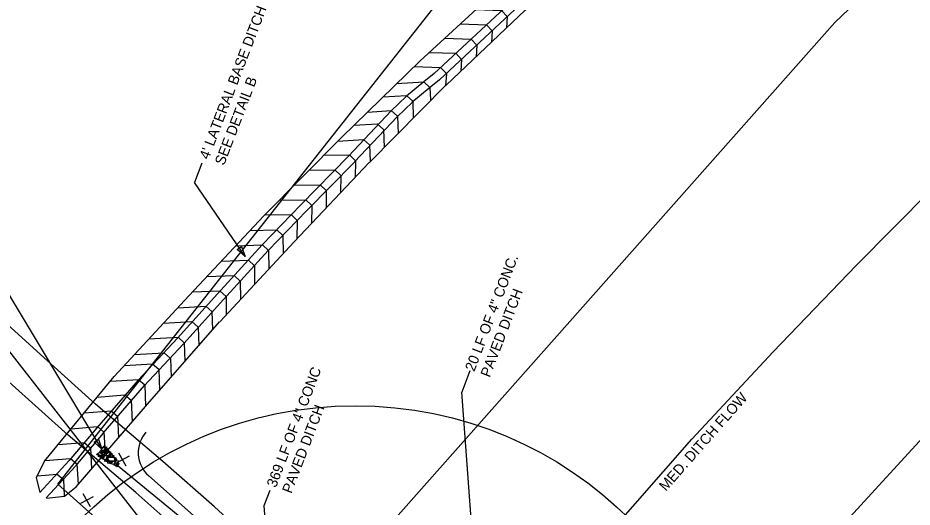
# Model space of a CAD drawing. Extents: x 2384780 to 2405432, y 547869 to 573706.
# Drawn here: x 2395831.8 to 2396264, y 557803.2 to 558039.6 of the extents above; entities that cross this region are included whole.
import ezdxf

# ---------------------------------------------------------------- set-up
doc = ezdxf.new("R2010")
doc.units = 0
for name, color, linetype in [('Old_Level_1', 7, 'Continuous'), ('Old_Level_18', 7, 'Continuous'), ('Old_Level_19', 7, 'Continuous'), ('Old_Level_5', 7, 'Continuous'), ('Old_Level_62', 7, 'Continuous'), ('Old_Level_63', 7, 'Continuous'), ('Prop Buffer Zone 1', 7, 'Continuous'), ('Prop Buffer Zone 2', 7, 'Continuous')]:
    doc.layers.add(name, color=color, linetype=linetype)

msp = doc.modelspace()

# ---------------------------------------------------------------- linework, layer by layer
at = {"layer": 'Old_Level_1'}
for points in [[(2395873.94, 557831.66), (2395873.69, 557831.2), (2395873.12, 557830.41), (2395872.34, 557830.57), (2395872.1, 557831.04), (2395872.89, 557831.94), (2395873.53, 557831.98), (2395873.94, 557831.66)], [(2395873.79, 557832.64), (2395873.67, 557832.35), (2395873.4, 557831.94), (2395873.07, 557832.06), (2395872.9, 557832.27), (2395873.35, 557832.73), (2395873.66, 557832.77), (2395873.79, 557832.64)], [(2395874.67, 557832.13), (2395874.55, 557831.85), (2395874.28, 557831.43), (2395873.95, 557831.56), (2395873.78, 557831.77), (2395874.23, 557832.23), (2395874.54, 557832.27), (2395874.67, 557832.13)], [(2395874.95, 557831.51), (2395874.84, 557831.21), (2395874.57, 557830.8), (2395874.24, 557830.92), (2395874.07, 557831.14), (2395874.52, 557831.59), (2395874.83, 557831.64), (2395874.95, 557831.51)], [(2395869.94, 557828.85), (2395870.23, 557828.92), (2395870.68, 557828.7), (2395870.73, 557828.39), (2395870.58, 557828.27), (2395870.02, 557828.45), (2395869.92, 557828.62), (2395869.94, 557828.85)], [(2395872.16, 557828.17), (2395871.65, 557828.18), (2395870.69, 557828.53), (2395870.57, 557829.24), (2395870.98, 557829.58), (2395872.12, 557829.1), (2395872.35, 557828.67), (2395872.22, 557828.12)], [(2395871.6, 557828.13), (2395871.5, 557827.83), (2395871.16, 557827.57), (2395870.78, 557827.64), (2395870.71, 557827.84), (2395871.07, 557828.32), (2395871.46, 557828.25), (2395871.6, 557828.13)], [(2395872.43, 557830.36), (2395872.26, 557830.03), (2395871.87, 557829.52), (2395871.33, 557829.69), (2395871.15, 557829.93), (2395871.81, 557830.6), (2395872.19, 557830.6), (2395872.43, 557830.36)], [(2395871.68, 557827.06), (2395871.67, 557827.4), (2395871.88, 557827.8), (2395872.19, 557827.9), (2395872.43, 557827.73), (2395872.12, 557827.2), (2395871.88, 557827.01), (2395871.68, 557827.06)], [(2395871.89, 557829.65), (2395872.18, 557829.71), (2395872.65, 557829.51), (2395872.68, 557829.19), (2395872.56, 557829.05), (2395871.95, 557829.24), (2395871.83, 557829.46), (2395871.89, 557829.65)], [(2395872.35, 557826.92), (2395872.64, 557826.99), (2395873.09, 557826.77), (2395873.15, 557826.47), (2395873, 557826.35), (2395872.44, 557826.53), (2395872.33, 557826.69), (2395872.35, 557826.92)], [(2395873.3, 557827.6), (2395873.21, 557827.29), (2395872.88, 557827.03), (2395872.49, 557827.08), (2395872.41, 557827.29), (2395872.78, 557827.76), (2395873.16, 557827.71), (2395873.3, 557827.6)], [(2395874.12, 557828.21), (2395873.69, 557828.31), (2395872.7, 557828.7), (2395872.62, 557829.37), (2395872.94, 557829.79), (2395874.04, 557829.27), (2395874.43, 557828.78), (2395874.16, 557828.32)], [(2395872.73, 557828.34), (2395872.97, 557828.38), (2395873.5, 557828.18), (2395873.53, 557827.86), (2395873.39, 557827.74), (2395872.78, 557827.92), (2395872.67, 557828.09), (2395872.73, 557828.34)], [(2395873.11, 557829.84), (2395873.17, 557830.22), (2395873.51, 557830.86), (2395873.94, 557830.91), (2395874.17, 557830.72), (2395873.84, 557829.94), (2395873.53, 557829.71), (2395873.11, 557829.84)], [(2395873.27, 557826.37), (2395873.35, 557826.9), (2395873.66, 557828.04), (2395874.62, 557828.11), (2395875, 557827.81), (2395874.47, 557826.43), (2395873.81, 557826.05), (2395873.21, 557826.26)], [(2395874.08, 557829.67), (2395874.39, 557829.72), (2395874.84, 557829.5), (2395874.88, 557829.19), (2395874.74, 557829.06), (2395874.17, 557829.25), (2395874.05, 557829.45), (2395874.08, 557829.67)], [(2395874.26, 557830.42), (2395874.46, 557830.36), (2395874.97, 557830.22), (2395874.97, 557829.84), (2395874.85, 557829.69), (2395874.2, 557829.91), (2395874.21, 557830.17), (2395874.26, 557830.42)], [(2395876.36, 557829.2), (2395876.12, 557828.72), (2395875.42, 557827.97), (2395874.76, 557828.11), (2395874.45, 557828.56), (2395875.26, 557829.45), (2395875.98, 557829.56), (2395876.36, 557829.2)], [(2395874.73, 557830.96), (2395875.06, 557830.95), (2395875.53, 557830.76), (2395875.54, 557830.47), (2395875.43, 557830.33), (2395874.8, 557830.51), (2395874.7, 557830.74), (2395874.73, 557830.96)], [(2395875.6, 557827.43), (2395875.51, 557827.12), (2395875.17, 557826.86), (2395874.78, 557826.92), (2395874.7, 557827.12), (2395875.07, 557827.6), (2395875.45, 557827.55), (2395875.6, 557827.43)], [(2395875.01, 557829.59), (2395875.08, 557829.81), (2395875.3, 557830.26), (2395875.61, 557830.3), (2395875.73, 557830.21), (2395875.61, 557829.68), (2395875.34, 557829.52), (2395875.12, 557829.55)], [(2395875.53, 557827.13), (2395876.35, 557827.39), (2395878.09, 557827.34), (2395878.63, 557826.26), (2395878.33, 557825.49), (2395876.17, 557825.49), (2395875.47, 557826.18), (2395875.36, 557827.12)], [(2395875.66, 557828.03), (2395875.92, 557828.1), (2395876.37, 557827.85), (2395876.43, 557827.58), (2395876.29, 557827.4), (2395875.7, 557827.6), (2395875.6, 557827.83), (2395875.66, 557828.03)], [(2395875.8, 557830.1), (2395876.08, 557830.16), (2395876.54, 557829.95), (2395876.57, 557829.64), (2395876.45, 557829.49), (2395875.85, 557829.67), (2395875.74, 557829.9), (2395875.8, 557830.1)], [(2395876.08, 557828.15), (2395876.13, 557828.39), (2395876.27, 557828.9), (2395876.64, 557828.85), (2395876.77, 557828.75), (2395876.58, 557828.13), (2395876.38, 557828.05), (2395876.08, 557828.15)], [(2395876.48, 557829.31), (2395876.76, 557829.37), (2395877.22, 557829.16), (2395877.25, 557828.85), (2395877.13, 557828.7), (2395876.53, 557828.88), (2395876.42, 557829.11), (2395876.48, 557829.31)], [(2395877.46, 557828.51), (2395877.46, 557828.15), (2395877.2, 557827.49), (2395876.75, 557827.42), (2395876.52, 557827.6), (2395876.78, 557828.44), (2395877.17, 557828.62), (2395877.46, 557828.51)], [(2395878.21, 557828.07), (2395878.09, 557827.78), (2395877.83, 557827.37), (2395877.49, 557827.49), (2395877.33, 557827.71), (2395877.78, 557828.16), (2395878.08, 557828.21), (2395878.21, 557828.07)], [(2395878.33, 557827.22), (2395878.63, 557827.23), (2395879.09, 557827.02), (2395879.15, 557826.74), (2395879.01, 557826.56), (2395878.39, 557826.8), (2395878.3, 557827), (2395878.33, 557827.22)], [(2395873.85, 557825.39), (2395873.82, 557825.65), (2395873.98, 557826.05), (2395874.32, 557826.17), (2395874.58, 557825.97), (2395874.27, 557825.45), (2395874, 557825.28), (2395873.85, 557825.39)], [(2395874.39, 557825.62), (2395874.67, 557825.67), (2395875.12, 557825.45), (2395875.17, 557825.16), (2395875.03, 557825.03), (2395874.46, 557825.21), (2395874.37, 557825.39), (2395874.39, 557825.62)], [(2395874.63, 557826.4), (2395874.9, 557826.43), (2395875.33, 557826.2), (2395875.39, 557825.91), (2395875.25, 557825.73), (2395874.68, 557825.97), (2395874.6, 557826.18), (2395874.63, 557826.4)], [(2395876.27, 557825.22), (2395876.11, 557824.83), (2395875.75, 557824.36), (2395875.2, 557824.49), (2395875.05, 557824.81), (2395875.65, 557825.43), (2395876.04, 557825.4), (2395876.27, 557825.22)], [(2395876.05, 557824.69), (2395876.33, 557824.77), (2395876.79, 557824.55), (2395876.84, 557824.23), (2395876.69, 557824.11), (2395876.13, 557824.31), (2395876.02, 557824.47), (2395876.05, 557824.69)], [(2395876.3, 557825.22), (2395876.62, 557825.26), (2395877.04, 557825.02), (2395877.11, 557824.73), (2395876.97, 557824.56), (2395876.35, 557824.8), (2395876.27, 557825.01), (2395876.3, 557825.22)], [(2395876.84, 557825.49), (2395877.11, 557825.55), (2395877.56, 557825.33), (2395877.62, 557825.03), (2395877.48, 557824.91), (2395876.9, 557825.09), (2395876.81, 557825.27), (2395876.84, 557825.49)], [(2395878.79, 557825.1), (2395878.58, 557824.64), (2395877.96, 557823.84), (2395877.21, 557823.98), (2395877.01, 557824.38), (2395877.82, 557825.32), (2395878.4, 557825.38), (2395878.79, 557825.1)], [(2395878.25, 557824.15), (2395878.6, 557824.11), (2395879.21, 557823.93), (2395879.33, 557823.4), (2395879.08, 557823.08), (2395878.25, 557823.48), (2395878.13, 557823.81), (2395878.25, 557824.15)], [(2395879.33, 557825.82), (2395879.2, 557825.63), (2395878.93, 557825.27), (2395878.62, 557825.37), (2395878.47, 557825.48), (2395878.84, 557825.96), (2395879.19, 557826.06), (2395879.33, 557825.82)], [(2395878.64, 557826.57), (2395878.92, 557826.63), (2395879.38, 557826.42), (2395879.41, 557826.11), (2395879.29, 557825.96), (2395878.69, 557826.16), (2395878.58, 557826.37), (2395878.64, 557826.57)], [(2395880.25, 557825.52), (2395880.15, 557825.09), (2395879.79, 557824.13), (2395879.08, 557824.01), (2395878.69, 557824.38), (2395879.19, 557825.5), (2395879.77, 557825.76), (2395880.16, 557825.6)], [(2395879.31, 557822.9), (2395879.38, 557823.13), (2395879.53, 557823.68), (2395879.85, 557823.61), (2395880.01, 557823.51), (2395879.85, 557822.91), (2395879.55, 557822.72), (2395879.31, 557822.9)], [(2395879.83, 557823.78), (2395879.9, 557823.99), (2395880.02, 557824.52), (2395880.37, 557824.5), (2395880.52, 557824.38), (2395880.37, 557823.73), (2395880.06, 557823.59), (2395879.83, 557823.78)]]:
    msp.add_lwpolyline(points, dxfattribs=at)
at = {"layer": 'Old_Level_18'}
for p, q in [((2396026.13, 558018.87), (2396065.21, 558054.64)), ((2395988.17, 557981.78), (2396026.13, 558018.87)), ((2396028.05, 558008.7), (2396019.67, 558001.81)), ((2396033.01, 558012.73), (2396028.05, 558008.7)), ((2396035.5, 558009.61), (2396030.57, 558005.6)), ((2396001.65, 557969.76), (2396038.7, 558007.24)), ((2396030.59, 558005.61), (2396022.21, 557998.72)), ((2396019.67, 558001.81), (2396012.23, 557994.61)), ((2396022.45, 557998.94), (2396015.01, 557991.73)), ((2396012.23, 557994.61), (2395991.63, 557972.75)), ((2396015.14, 557991.86), (2395994.54, 557970.01)), ((2395950.75, 557944.11), (2395988.17, 557981.78)), ((2395965.33, 557931.4), (2396001.58, 557969.68)), ((2395991.63, 557972.75), (2395968.6, 557949.34)), ((2395994.48, 557969.95), (2395971.46, 557946.53)), ((2395968.6, 557949.34), (2395949.81, 557929.91)), ((2395914.42, 557905.37), (2395950.75, 557944.11)), ((2395971.48, 557946.56), (2395952.68, 557927.13)), ((2395929.35, 557892.78), (2395965.3, 557931.37)), ((2395949.81, 557929.91), (2395928.19, 557906.26)), ((2395952.76, 557927.22), (2395931.15, 557903.56)), ((2395878.35, 557866.35), (2395914.42, 557905.37)), ((2395928.19, 557906.26), (2395908.93, 557884.88)), ((2395931.16, 557903.59), (2395911.9, 557882.2)), ((2395894.48, 557853), (2395929.25, 557892.66)), ((2395908.93, 557884.88), (2395889.82, 557864.6)), ((2395911.84, 557882.14), (2395892.73, 557861.85)), ((2395844.6, 557825.34), (2395878.35, 557866.35)), ((2395889.82, 557864.6), (2395869.85, 557841.57)), ((2395892.84, 557861.98), (2395872.87, 557838.95)), ((2395859.92, 557813.08), (2395894.46, 557852.98)), ((2395869.85, 557841.57), (2395856.61, 557825.67)), ((2395872.92, 557839.01), (2395859.68, 557823.11)), ((2395844.6, 557825.34), (2395840.63, 557817.53)), ((2395856.61, 557825.67), (2395842.44, 557810.27)), ((2395859.56, 557822.97), (2395845.51, 557807.72)), ((2395967.77, 557751.14), (2395879.48, 557823.59)), ((2395840.63, 557817.53), (2395842.38, 557810.27)), ((2395854.34, 557808.44), (2395859.92, 557813.08)), ((2395845.58, 557807.6), (2395854.34, 557808.44))]:
    msp.add_line(p, q, dxfattribs=at)
for points in [[(2396033.01, 558012.73), (2396071.44, 558048.63), (2396110.11, 558084.02)], [(2396112.95, 558081.2), (2396074.32, 558045.86), (2396035.5, 558009.61)], [(2396038.81, 558007.12), (2396076.99, 558043.28), (2396116.19, 558078.01)], [(2396053.1, 558043.56), (2396065.55, 558043.13), (2396068.31, 558040.18), (2396067.98, 558034.74)], [(2396045.59, 558036.68), (2396058.19, 558036.25), (2396060.94, 558033.3), (2396060.61, 558027.76)], [(2396038.08, 558029.81), (2396050.82, 558029.37), (2396053.58, 558026.42), (2396053.24, 558020.78)], [(2396030.57, 558022.94), (2396043.46, 558022.49), (2396046.21, 558019.55), (2396045.87, 558013.8)], [(2396023.25, 558016.05), (2396036.09, 558015.62), (2396038.85, 558012.67), (2396038.49, 558006.82)], [(2396014.82, 558007.83), (2396027.9, 558008.63), (2396030.92, 558005.96), (2396031.13, 557999.94)], [(2396008.25, 558001.4), (2396019.58, 558002.1), (2396022.6, 557999.42), (2396022.89, 557991.25)], [(2396000.76, 557994.08), (2396012.2, 557994.78), (2396015.22, 557992.11), (2396015.52, 557983.78)], [(2395994.25, 557987.72), (2396005.45, 557988.41), (2396008.47, 557985.73), (2396008.78, 557976.97)], [(2395986.45, 557980.1), (2395998.77, 557980.85), (2396001.79, 557978.18), (2396002.08, 557970.19)], [(2395979.7, 557973.25), (2395991.98, 557973.41), (2395994.87, 557970.59), (2395994.77, 557962.49)], [(2395972.53, 557966.03), (2395984.95, 557966.19), (2395987.84, 557963.37), (2395987.73, 557955.06)], [(2395965.36, 557958.81), (2395977.92, 557958.97), (2395980.81, 557956.15), (2395980.69, 557947.63)], [(2395958.19, 557951.59), (2395970.88, 557951.75), (2395973.77, 557948.94), (2395973.66, 557940.2)], [(2395951, 557944.37), (2395963.85, 557944.54), (2395966.74, 557941.72), (2395966.62, 557932.77)], [(2395943.89, 557936.79), (2395956.87, 557937.26), (2395959.83, 557934.51), (2395959.92, 557925.6)], [(2395936.96, 557929.4), (2395950.01, 557929.88), (2395952.97, 557927.13), (2395953.06, 557918.24)], [(2395930.04, 557922.02), (2395943.15, 557922.5), (2395946.11, 557919.75), (2395946.2, 557910.87)], [(2395923.11, 557914.63), (2395936.29, 557915.11), (2395939.25, 557912.37), (2395939.34, 557903.5)], [(2395916.18, 557907.25), (2395929.43, 557907.73), (2395932.39, 557904.98), (2395932.48, 557896.14)], [(2395909.06, 557899.57), (2395922.54, 557900.38), (2395925.56, 557897.7), (2395925.86, 557888.8)], [(2395902.07, 557892.01), (2395915.85, 557892.84), (2395918.87, 557890.16), (2395919.18, 557881.17)], [(2395895.08, 557884.45), (2395909.16, 557885.3), (2395912.19, 557882.62), (2395912.49, 557873.55)], [(2395888.09, 557876.89), (2395902.48, 557877.75), (2395905.5, 557875.08), (2395905.81, 557865.92)], [(2395883.26, 557871.67), (2395896.81, 557872.48), (2395899.83, 557869.81), (2395900.18, 557859.5)], [(2395876.51, 557864.12), (2395890.13, 557864.94), (2395893.15, 557862.27), (2395893.5, 557851.88)], [(2395870.15, 557856.39), (2395883.4, 557857.44), (2395886.47, 557854.82), (2395887.02, 557844.38)], [(2395863.86, 557848.75), (2395876.85, 557849.77), (2395879.92, 557847.15), (2395880.47, 557836.81)], [(2395857.57, 557841.1), (2395870.31, 557842.11), (2395873.38, 557839.49), (2395873.92, 557829.25)], [(2395851.28, 557833.46), (2395863.77, 557834.44), (2395866.84, 557831.82), (2395867.37, 557821.68)], [(2395844.99, 557825.81), (2395857.22, 557826.78), (2395860.29, 557824.16), (2395860.82, 557814.12)], [(2395841.03, 557818.35), (2395850.68, 557819.11), (2395853.75, 557816.49), (2395854.16, 557808.63)], [(2395953.46, 557811.19), (2395950.61, 557803.78), (2395953.15, 557769.91)]]:
    msp.add_lwpolyline(points, dxfattribs=at)
at = {"layer": 'Old_Level_19'}
msp.add_lwpolyline([(2396059.34, 557724.13), (2396157.46, 557835.98), (2396196.83, 557878.26), (2396236.9, 557919.92), (2396291.11, 557974.52), (2396395.24, 558075.64), (2396430.26, 558109.02)], dxfattribs=at)
at = {"layer": 'Old_Level_5'}
for p, q in [((2395920.7, 557969.42), (2395917.12, 557960.08)), ((2395941.59, 557924.28), (2395917.12, 557960.08)), ((2395872.41, 557831.2), (2395811.47, 557932.46)), ((2396050.24, 557869.04), (2396046.29, 557858.76)), ((2396056.1, 557726.95), (2396046.29, 557858.76))]:
    msp.add_line(p, q, dxfattribs=at)
for points in [[(2395939.8, 557929.12), (2395941.59, 557924.28), (2395937.73, 557927.71)], [(2395870.68, 557836.05), (2395872.41, 557831.2), (2395868.6, 557834.66)]]:
    msp.add_lwpolyline(points, close=True, dxfattribs=at)
at = {"layer": 'Old_Level_62'}
for points in [[(2396419.7, 557643.47), (2396682.04, 557796.2), (2396828.18, 557960.29), (2396996.36, 558095.15), (2397094.89, 558211.04), (2397313.65, 558336.89), (2397384.14, 558347.22), (2397601.34, 558506.89), (2397752.86, 558571.29), (2397581.56, 558655.74), (2397315.55, 558710.07), (2397180.39, 558737.03), (2396733.28, 558297.93), (2396405.46, 557985.46), (2396072.95, 557622.86), (2396164.14, 557546.31)], [(2396034.81, 558046.95), (2396309.7, 558569.81), (2396830.12, 558678.33), (2396873.09, 558636.56), (2396463.4, 558263.16), (2396226.67, 558037.32), (2395950.25, 557725.64), (2395851.08, 557814.24)]]:
    msp.add_lwpolyline(points, close=True, dxfattribs=at)
at = {"layer": 'Old_Level_63'}
for p, q in [((2395885.47, 557827.81), (2395879.26, 557824.49)), ((2395884.1, 557823.01), (2395880.63, 557829.28)), ((2395866.84, 557803.4), (2395863.37, 557809.67)), ((2395868.21, 557808.2), (2395862, 557804.88))]:
    msp.add_line(p, q, dxfattribs=at)
for points in [[(2395994.8, 557664.28), (2395067.49, 558852.81), (2394796, 558825.57)], [(2396112.74, 557615.61), (2395973.35, 557746.71), (2395947.75, 557770.96), (2395919.54, 557796.6), (2395894.98, 557818.31)]]:
    msp.add_lwpolyline(points, dxfattribs=at)
msp.add_circle((2395994.8, 557664.28), 187.94, dxfattribs=at)
msp.add_arc((2395904.92, 557829.55), 15, 138.5203, 228.5214, dxfattribs=at)
at = {"layer": 'Prop Buffer Zone 1'}
msp.add_lwpolyline([(2395988.58, 557718.42), (2395967.2, 557738.53), (2395941.59, 557762.77), (2395913.38, 557788.42), (2395888.73, 557810.21), (2395856.06, 557837.97), (2395827.45, 557863.67), (2395800.63, 557888.15), (2395772.33, 557913.85), (2395748.82, 557934.16), (2395727.63, 557952.91), (2395703.38, 557975.74), (2395672.58, 558003.69), (2395650.27, 558024.36)], dxfattribs=at)
at = {"layer": 'Prop Buffer Zone 2'}
msp.add_lwpolyline([(2396002.53, 557732.75), (2395980.92, 557753.08), (2395955.19, 557777.44), (2395926.73, 557803.31), (2395901.83, 557825.32), (2395869.22, 557853.03), (2395840.87, 557878.49), (2395814.09, 557902.94), (2395785.59, 557928.82), (2395761.98, 557949.22), (2395741.11, 557967.68), (2395716.95, 557990.43), (2395686.09, 558018.43), (2395663.86, 558039.04)], dxfattribs=at)

# ---------------------------------------------------------------- texts
at = {"layer": 'Old_Level_18'}
for s, p in [('369 LF OF 4" CONC', (2395956.49, 557812.32)), ('PAVED DITCH', (2395963.96, 557809.46))]:
    msp.add_text(s, height=5, rotation=69, dxfattribs=at).set_placement(p)
at = {"layer": 'Old_Level_19'}
msp.add_text('MED. DITCH FLOW', height=5, rotation=48.6431, dxfattribs=at).set_placement((2396144.98, 557810.61))
at = {"layer": 'Old_Level_5'}
for s, p in [("4' LATERAL BASE DITCH", (2395923.93, 557970.86)), ('SEE DETAIL B', (2395931.4, 557967.99)), ('20 LF OF 4" CONC.', (2396052.37, 557868.43)), ('PAVED DITCH', (2396059.83, 557865.56))]:
    msp.add_text(s, height=5, rotation=69.0001, dxfattribs=at).set_placement(p)

doc.saveas('drawing.dxf')
